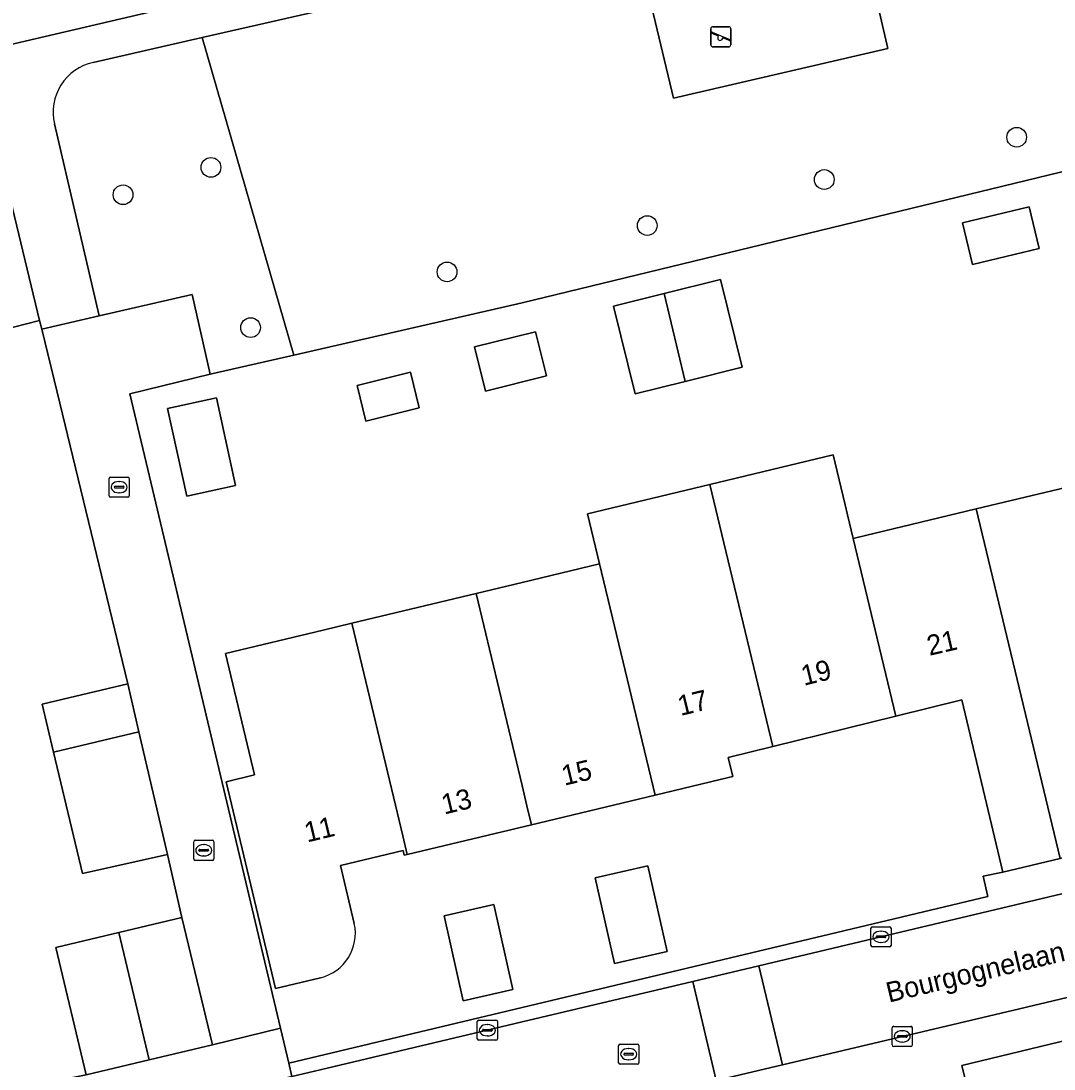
# Model space of a CAD drawing. Extents: x 158455 to 159797, y 387218 to 388672.
# Drawn here: x 159475.1 to 159526.4, y 388260.5 to 388312.5 of the extents above; entities that cross this region are included whole.
import ezdxf

# ---------------------------------------------------------------- set-up
doc = ezdxf.new("R2010")
doc.units = 0
for name, color, linetype in [('IMGEO_Boom', 7, 'Continuous'), ('IMGEO_Erf', 7, 'Continuous'), ('IMGEO_Groenvoorziening', 7, 'Continuous'), ('IMGEO_Kolk', 7, 'Continuous'), ('IMGEO_Muur', 7, 'Continuous'), ('IMGEO_Openbare_ruimte_label', 7, 'Continuous'), ('IMGEO_Pand', 7, 'Continuous'), ('IMGEO_Pand_nummerreeks', 7, 'Continuous'), ('IMGEO_Rijbaan_lokaal_open', 7, 'Continuous'), ('IMGEO_Rioolput', 7, 'Continuous'), ('IMGEO_Speelvoorziening', 7, 'Continuous'), ('IMGEO_Terreindeel_zand', 7, 'Continuous'), ('IMGEO_Voetpad_open', 7, 'Continuous')]:
    doc.layers.add(name, color=color, linetype=linetype)

msp = doc.modelspace()

# ---------------------------------------------------------------- linework, layer by layer
at = {"layer": 'IMGEO_Boom'}
for centre in [(159524.571, 388306.731), (159484.546, 388305.233), (159515.013, 388304.631), (159480.18, 388303.875), (159506.217, 388302.345), (159496.275, 388300.046), (159486.515, 388297.279)]:
    msp.add_circle(centre, 0.489, dxfattribs=at)
at = {"layer": 'IMGEO_Erf'}
for points in [[(159529, 388305.54), (159500, 388298.516), (159488.669, 388295.914), (159484.514, 388294.96), (159480.514, 388293.992), (159481.805, 388288.565), (159488.004, 388262.499), (159488.416, 388260.769), (159500, 388263.529), (159523.144, 388269.043), (159522.907, 388270.043), (159523.89, 388270.249), (159521.84, 388278.802), (159518.566, 388277.992), (159514.877, 388277.078), (159512.451, 388276.478), (159510.246, 388275.932), (159510.47, 388274.998), (159510.249, 388274.945), (159506.606, 388274.072), (159500.469, 388272.6), (159494.296, 388271.119), (159494.147, 388271.084), (159494.092, 388271.313), (159490.98, 388270.569), (159491.667, 388267.692)], [(159476.9, 388294.075), (159476.139, 388297.206), (159476.035, 388297.633), (159474.098, 388297.135), (159472.042, 388296.66), (159454.75, 388293.631)], [(159472.161, 388258.943), (159478.345, 388260.182), (159476.836, 388266.505), (159479.97, 388267.253), (159483.106, 388268.002), (159482.383, 388271.121), (159478.169, 388270.185), (159476.733, 388276.2), (159476.165, 388278.581), (159480.418, 388279.596), (159476.9, 388294.075)], [(159489.992, 388265.008), (159487.757, 388264.474), (159485.297, 388274.733), (159486.706, 388275.07), (159485.262, 388281.099), (159490.125, 388282.265), (159491.542, 388282.605), (159497.716, 388284.085), (159500, 388284.632), (159503.848, 388285.554), (159503.254, 388288.028), (159509.332, 388289.488), (159515.457, 388290.959), (159516.052, 388288.479), (159516.17, 388287.988), (159516.452, 388286.811), (159516.574, 388286.84), (159522.564, 388288.276), (159528.747, 388289.758)]]:
    msp.add_lwpolyline(points, dxfattribs=at)
for points in [[(159522.373, 388300.408), (159521.877, 388302.48), (159525.193, 388303.275), (159525.689, 388301.203)], [(159510.93, 388295.311), (159508.105, 388294.609), (159505.624, 388293.994), (159504.545, 388298.346), (159507.059, 388298.97), (159509.85, 388299.662)], [(159501.215, 388294.88), (159498.188, 388294.13), (159497.643, 388296.324), (159500.67, 388297.075)], [(159494.892, 388293.296), (159492.245, 388292.64), (159491.807, 388294.407), (159494.454, 388295.064)], [(159483.341, 388288.909), (159482.389, 388293.269), (159484.818, 388293.799), (159485.77, 388289.439)], [(159507.206, 388266.31), (159504.598, 388265.717), (159503.633, 388269.959), (159506.242, 388270.552)], [(159499.546, 388264.426), (159497.077, 388263.866), (159496.123, 388268.074), (159498.592, 388268.634)], [(159530.312, 388262.68), (159527.2, 388261.936), (159521.846, 388260.656), (159522.131, 388259.505), (159521.259, 388259.28), (159523.271, 388250.877), (159526.381, 388251.621), (159526.562, 388251.664), (159525.897, 388254.44), (159528.826, 388255.141), (159529.506, 388255.304), (159529.164, 388256.733), (159531.596, 388257.315)]]:
    msp.add_lwpolyline(points, close=True, dxfattribs=at)
msp.add_arc((159489.451, 388267.21), 2.268, 283.8053, 12.2607, dxfattribs=at)
at = {"layer": 'IMGEO_Groenvoorziening'}
for points in [[(159505.638, 388316.582), (159500, 388315.299), (159484.112, 388311.683), (159488.669, 388295.914), (159500, 388298.516), (159529, 388305.54), (159525.544, 388321.096), (159516.717, 388319.096), (159516.453, 388319.036), (159516.345, 388319.012), (159518.166, 388311.136), (159507.524, 388308.662)], [(159454.509, 388302.548), (159464.568, 388304.974), (159463.75, 388308.797), (159483.324, 388313.367), (159482.866, 388315.314), (159461.384, 388310.298), (159462.204, 388306.461), (159453.986, 388304.479)]]:
    msp.add_lwpolyline(points, close=True, dxfattribs=at)
for points in [[(159476.77, 388307.387), (159478.988, 388297.86), (159483.617, 388298.923), (159484.514, 388294.96), (159488.669, 388295.914), (159484.112, 388311.683), (159478.697, 388310.448)], [(159440.507, 388295.202), (159472.691, 388302.925), (159474.098, 388297.135), (159476.035, 388297.633), (159474.581, 388303.617)]]:
    msp.add_lwpolyline(points, dxfattribs=at)
msp.add_arc((159479.245, 388307.966), 2.542, 102.4567, 193.1597, dxfattribs=at)
at = {"layer": 'IMGEO_Kolk'}
for p, q in [((159479.485, 388288.933), (159479.485, 388289.785)), ((159479.56, 388289.859), (159480.412, 388289.859)), ((159480.486, 388289.785), (159480.486, 388288.933)), ((159479.744, 388289.353), (159479.744, 388289.365)), ((159480.182, 388289.316), (159479.784, 388289.316)), ((159479.787, 388289.402), (159480.185, 388289.402)), ((159479.973, 388289.639), (159479.998, 388289.639)), ((159480.228, 388289.365), (159480.228, 388289.353)), ((159480.412, 388288.859), (159479.56, 388288.859)), ((159479.996, 388289.079), (159479.971, 388289.079)), ((159483.689, 388270.907), (159483.689, 388271.759)), ((159483.764, 388271.833), (159484.616, 388271.833)), ((159484.177, 388271.613), (159484.202, 388271.613)), ((159484.69, 388271.759), (159484.69, 388270.907)), ((159483.948, 388271.327), (159483.948, 388271.339)), ((159484.386, 388271.29), (159483.988, 388271.29)), ((159483.991, 388271.376), (159484.389, 388271.376)), ((159484.2, 388271.053), (159484.175, 388271.053)), ((159484.432, 388271.339), (159484.432, 388271.327)), ((159484.616, 388270.833), (159483.764, 388270.833)), ((159517.33, 388266.611), (159517.33, 388267.463)), ((159517.405, 388267.537), (159518.257, 388267.537)), ((159517.818, 388267.317), (159517.843, 388267.317)), ((159518.331, 388267.463), (159518.331, 388266.611)), ((159517.589, 388267.031), (159517.589, 388267.043)), ((159518.027, 388266.994), (159517.629, 388266.994)), ((159517.632, 388267.08), (159518.03, 388267.08)), ((159518.073, 388267.043), (159518.073, 388267.031)), ((159518.257, 388266.537), (159517.405, 388266.537)), ((159517.841, 388266.757), (159517.816, 388266.757)), ((159497.777, 388261.973), (159497.777, 388262.825)), ((159497.852, 388262.899), (159498.704, 388262.899)), ((159498.265, 388262.679), (159498.29, 388262.679)), ((159498.778, 388262.825), (159498.778, 388261.973)), ((159498.036, 388262.393), (159498.036, 388262.405)), ((159498.474, 388262.356), (159498.076, 388262.356)), ((159498.079, 388262.442), (159498.477, 388262.442)), ((159498.288, 388262.119), (159498.263, 388262.119)), ((159498.52, 388262.405), (159498.52, 388262.393)), ((159518.386, 388261.666), (159518.386, 388262.518)), ((159518.461, 388262.592), (159519.313, 388262.592)), ((159518.645, 388262.086), (159518.645, 388262.098)), ((159518.688, 388262.135), (159519.086, 388262.135)), ((159518.874, 388262.372), (159518.899, 388262.372)), ((159519.129, 388262.098), (159519.129, 388262.086)), ((159519.387, 388262.518), (159519.387, 388261.666)), ((159498.704, 388261.899), (159497.852, 388261.899)), ((159519.313, 388261.592), (159518.461, 388261.592)), ((159519.083, 388262.049), (159518.685, 388262.049)), ((159518.897, 388261.812), (159518.872, 388261.812))]:
    msp.add_line(p, q, dxfattribs=at)
for points in [[(159479.485, 388288.933), (159479.485, 388289.785)], [(159479.56, 388289.859), (159480.412, 388289.859)], [(159480.486, 388289.785), (159480.486, 388288.933)], [(159480.412, 388288.859), (159479.56, 388288.859)], [(159483.689, 388270.907), (159483.689, 388271.759)], [(159483.764, 388271.833), (159484.616, 388271.833)], [(159484.69, 388271.759), (159484.69, 388270.907)], [(159484.616, 388270.833), (159483.764, 388270.833)], [(159517.33, 388266.611), (159517.33, 388267.463)], [(159517.405, 388267.537), (159518.257, 388267.537)], [(159518.331, 388267.463), (159518.331, 388266.611)], [(159518.257, 388266.537), (159517.405, 388266.537)], [(159497.777, 388261.973), (159497.777, 388262.825)], [(159497.852, 388262.899), (159498.704, 388262.899)], [(159498.778, 388262.825), (159498.778, 388261.973)], [(159518.386, 388261.666), (159518.386, 388262.518)], [(159518.461, 388262.592), (159519.313, 388262.592)], [(159519.387, 388262.518), (159519.387, 388261.666)], [(159498.704, 388261.899), (159497.852, 388261.899)], [(159519.313, 388261.592), (159518.461, 388261.592)]]:
    msp.add_lwpolyline(points, dxfattribs=at)
for centre, radius, start, end in [((159479.562, 388289.783), 0.0765, 91.552, 178.448), ((159479.562, 388289.783), 0.0765, 91.552, 178.448), ((159480.41, 388289.783), 0.0765, 1.552, 88.448), ((159480.41, 388289.783), 0.0765, 1.552, 88.448), ((159479.784, 388289.362), 0.0403, 85.8775, 175.7526), ((159479.781, 388289.352), 0.0366, 178.938, 274.7102), ((159480.185, 388289.359), 0.043, 264.8664, 352.4533), ((159480.189, 388289.364), 0.0386, 1.7309, 96.639), ((159479.562, 388288.935), 0.0765, 181.552, 268.448), ((159479.562, 388288.935), 0.0765, 181.552, 268.448), ((159480.41, 388288.935), 0.0765, 271.552, 358.448), ((159480.41, 388288.935), 0.0765, 271.552, 358.448), ((159483.766, 388271.757), 0.0765, 91.552, 178.448), ((159483.766, 388271.757), 0.0765, 91.552, 178.448), ((159484.614, 388271.757), 0.0765, 1.552, 88.448), ((159484.614, 388271.757), 0.0765, 1.552, 88.448), ((159483.988, 388271.336), 0.0403, 85.8775, 175.7526), ((159483.985, 388271.326), 0.0366, 178.938, 274.7102), ((159484.389, 388271.333), 0.043, 264.8664, 352.4533), ((159484.393, 388271.338), 0.0386, 1.7309, 96.639), ((159483.766, 388270.909), 0.0765, 181.552, 268.448), ((159483.766, 388270.909), 0.0765, 181.552, 268.448), ((159484.614, 388270.909), 0.0765, 271.552, 358.448), ((159484.614, 388270.909), 0.0765, 271.552, 358.448), ((159517.407, 388267.461), 0.0765, 91.552, 178.448), ((159517.407, 388267.461), 0.0765, 91.552, 178.448), ((159518.255, 388267.461), 0.0765, 1.552, 88.448), ((159518.255, 388267.461), 0.0765, 1.552, 88.448), ((159517.629, 388267.04), 0.0403, 85.8775, 175.7526), ((159517.626, 388267.03), 0.0366, 178.938, 274.7102), ((159518.03, 388267.037), 0.043, 264.8664, 352.4533), ((159518.034, 388267.042), 0.0386, 1.7309, 96.639), ((159517.407, 388266.613), 0.0765, 181.552, 268.448), ((159517.407, 388266.613), 0.0765, 181.552, 268.448), ((159518.255, 388266.613), 0.0765, 271.552, 358.448), ((159518.255, 388266.613), 0.0765, 271.552, 358.448), ((159497.854, 388262.823), 0.0765, 91.552, 178.448), ((159497.854, 388262.823), 0.0765, 91.552, 178.448), ((159498.702, 388262.823), 0.0765, 1.552, 88.448), ((159498.702, 388262.823), 0.0765, 1.552, 88.448), ((159498.076, 388262.402), 0.0403, 85.8775, 175.7526), ((159498.073, 388262.392), 0.0366, 178.938, 274.7102), ((159498.477, 388262.399), 0.043, 264.8664, 352.4533), ((159498.481, 388262.404), 0.0386, 1.7309, 96.639), ((159518.463, 388262.516), 0.0765, 91.552, 178.448), ((159518.463, 388262.516), 0.0765, 91.552, 178.448), ((159518.685, 388262.095), 0.0403, 85.8775, 175.7526), ((159519.09, 388262.097), 0.0386, 1.7309, 96.639), ((159519.311, 388262.516), 0.0765, 1.552, 88.448), ((159519.311, 388262.516), 0.0765, 1.552, 88.448), ((159497.854, 388261.975), 0.0765, 181.552, 268.448), ((159497.854, 388261.975), 0.0765, 181.552, 268.448), ((159498.702, 388261.975), 0.0765, 271.552, 358.448), ((159498.702, 388261.975), 0.0765, 271.552, 358.448), ((159518.463, 388261.668), 0.0765, 181.552, 268.448), ((159518.463, 388261.668), 0.0765, 181.552, 268.448), ((159518.682, 388262.085), 0.0366, 178.938, 274.7102), ((159519.086, 388262.092), 0.043, 264.8664, 352.4533), ((159519.311, 388261.668), 0.0765, 271.552, 358.448), ((159519.311, 388261.668), 0.0765, 271.552, 358.448)]:
    msp.add_arc(centre, radius, start, end, dxfattribs=at)
for centre, major_axis, ratio, start_param, end_param in [((159479.972, 388289.359), (-0.387, 0.002), 0.722429, 4.712389, 7.853982), ((159479.997, 388289.359), (-0.39, 0.002), 0.717154, 1.570796, 4.712389), ((159484.176, 388271.333), (-0.387, 0.002), 0.722429, 4.712389, 7.853982), ((159484.201, 388271.333), (-0.39, 0.002), 0.717154, 1.570796, 4.712389), ((159517.817, 388267.037), (-0.387, 0.002), 0.722429, 4.712389, 7.853982), ((159517.842, 388267.037), (-0.39, 0.002), 0.717154, 1.570796, 4.712389), ((159498.264, 388262.399), (-0.387, 0.002), 0.722429, 4.712389, 7.853982), ((159498.289, 388262.399), (-0.39, 0.002), 0.717154, 1.570796, 4.712389), ((159518.873, 388262.092), (-0.387, 0.002), 0.722429, 4.712389, 7.853982), ((159518.898, 388262.092), (-0.39, 0.002), 0.717154, 1.570796, 4.712389)]:
    msp.add_ellipse(centre, major_axis=major_axis, ratio=ratio, start_param=start_param, end_param=end_param, dxfattribs=at)
at = {"layer": 'IMGEO_Muur'}
msp.add_lwpolyline([(159482.383, 388271.121), (159483.106, 388268.002)], dxfattribs=at)
at = {"layer": 'IMGEO_Pand'}
for points in [[(159521.877, 388302.48), (159522.373, 388300.408), (159525.689, 388301.203), (159525.193, 388303.275)], [(159507.059, 388298.97), (159508.105, 388294.609), (159510.93, 388295.311), (159509.85, 388299.662)], [(159507.059, 388298.97), (159504.545, 388298.346), (159505.624, 388293.994), (159508.105, 388294.609)], [(159497.643, 388296.324), (159498.188, 388294.13), (159501.215, 388294.88), (159500.67, 388297.075)], [(159491.807, 388294.407), (159492.245, 388292.64), (159494.892, 388293.296), (159494.454, 388295.064)], [(159483.341, 388288.909), (159485.77, 388289.439), (159484.818, 388293.799), (159482.389, 388293.269)], [(159516.452, 388286.811), (159516.17, 388287.988), (159516.052, 388288.479), (159515.457, 388290.959), (159509.332, 388289.488), (159509.926, 388287.011), (159512.451, 388276.478), (159514.877, 388277.078), (159518.566, 388277.992)], [(159522.564, 388288.276), (159526.725, 388270.928), (159529.561, 388271.608), (159528.214, 388277.229), (159531.559, 388278.031), (159528.747, 388289.758)], [(159509.926, 388287.011), (159509.332, 388289.488), (159503.254, 388288.028), (159503.848, 388285.554), (159506.606, 388274.072), (159510.249, 388274.945), (159510.47, 388274.998), (159510.246, 388275.932), (159512.451, 388276.478)], [(159522.564, 388288.276), (159516.574, 388286.84), (159516.452, 388286.811), (159518.566, 388277.992), (159521.84, 388278.802), (159523.89, 388270.249), (159526.725, 388270.928)], [(159503.848, 388285.554), (159500, 388284.632), (159497.716, 388284.085), (159500, 388274.555), (159500.245, 388273.534), (159500.469, 388272.6), (159506.606, 388274.072)], [(159497.716, 388284.085), (159491.542, 388282.605), (159493.71, 388273.564), (159494.072, 388272.053), (159494.296, 388271.119), (159500.469, 388272.6), (159500.245, 388273.534), (159500, 388274.555)], [(159476.733, 388276.2), (159480.971, 388277.211), (159480.418, 388279.596), (159476.165, 388278.581)], [(159476.733, 388276.2), (159478.169, 388270.185), (159482.383, 388271.121), (159480.971, 388277.211)], [(159504.598, 388265.717), (159507.206, 388266.31), (159506.242, 388270.552), (159503.633, 388269.959)], [(159497.077, 388263.866), (159499.546, 388264.426), (159498.592, 388268.634), (159496.123, 388268.074)], [(159481.478, 388260.93), (159484.616, 388261.679), (159483.106, 388268.002), (159479.97, 388267.253)], [(159481.478, 388260.93), (159479.97, 388267.253), (159476.836, 388266.505), (159478.345, 388260.182)]]:
    msp.add_lwpolyline(points, close=True, dxfattribs=at)
for points in [[(159491.542, 388282.605), (159490.125, 388282.265), (159485.262, 388281.099), (159486.706, 388275.07), (159485.297, 388274.733), (159487.757, 388264.474), (159489.992, 388265.008)], [(159491.667, 388267.692), (159490.98, 388270.569), (159494.092, 388271.313), (159494.147, 388271.084), (159494.296, 388271.119), (159494.072, 388272.053), (159493.71, 388273.564), (159491.542, 388282.605)]]:
    msp.add_lwpolyline(points, dxfattribs=at)
msp.add_arc((159489.451, 388267.21), 2.268, 283.8053, 12.2607, dxfattribs=at)
at = {"layer": 'IMGEO_Rijbaan_lokaal_open'}
msp.add_lwpolyline([(159550.787, 388274.859), (159522.832, 388268.224), (159511.769, 388265.6), (159512.933, 388260.681), (159524.704, 388263.467), (159552.008, 388269.951)], dxfattribs=at)
for points in [[(159512.933, 388260.681), (159511.769, 388265.6), (159508.481, 388264.82), (159509.644, 388259.902)], [(159509.644, 388259.902), (159508.481, 388264.82), (159500, 388262.808), (159490.26, 388260.498), (159488.572, 388260.103), (159481.212, 388258.381), (159477.821, 388257.592), (159462.927, 388254.127), (159464.106, 388249.196), (159464.987, 388249.407), (159467.544, 388250), (159480.201, 388252.935), (159500, 388257.619)]]:
    msp.add_lwpolyline(points, close=True, dxfattribs=at)
at = {"layer": 'IMGEO_Rioolput'}
for p, q in [((159504.798, 388260.785), (159504.798, 388261.637)), ((159504.873, 388261.711), (159505.725, 388261.711)), ((159505.799, 388261.637), (159505.799, 388260.785)), ((159505.057, 388261.205), (159505.057, 388261.217)), ((159505.495, 388261.168), (159505.097, 388261.168)), ((159505.1, 388261.254), (159505.498, 388261.254)), ((159505.286, 388261.491), (159505.311, 388261.491)), ((159505.541, 388261.217), (159505.541, 388261.205)), ((159505.725, 388260.711), (159504.873, 388260.711)), ((159505.309, 388260.931), (159505.284, 388260.931))]:
    msp.add_line(p, q, dxfattribs=at)
for points in [[(159504.798, 388260.785), (159504.798, 388261.637)], [(159504.873, 388261.711), (159505.725, 388261.711)], [(159505.799, 388261.637), (159505.799, 388260.785)], [(159505.725, 388260.711), (159504.873, 388260.711)]]:
    msp.add_lwpolyline(points, dxfattribs=at)
for centre, radius, start, end in [((159504.875, 388261.635), 0.0765, 91.552, 178.448), ((159504.875, 388261.635), 0.0765, 91.552, 178.448), ((159505.723, 388261.635), 0.0765, 1.552, 88.448), ((159505.723, 388261.635), 0.0765, 1.552, 88.448), ((159505.097, 388261.214), 0.0403, 85.8775, 175.7526), ((159505.094, 388261.204), 0.0366, 178.938, 274.7102), ((159505.498, 388261.211), 0.043, 264.8664, 352.4533), ((159505.502, 388261.216), 0.0386, 1.7309, 96.639), ((159504.875, 388260.787), 0.0765, 181.552, 268.448), ((159504.875, 388260.787), 0.0765, 181.552, 268.448), ((159505.723, 388260.787), 0.0765, 271.552, 358.448), ((159505.723, 388260.787), 0.0765, 271.552, 358.448)]:
    msp.add_arc(centre, radius, start, end, dxfattribs=at)
for centre, major_axis, ratio, start_param, end_param in [((159505.285, 388261.211), (-0.387, 0.002), 0.722429, 4.712389, 7.853982), ((159505.31, 388261.211), (-0.39, 0.002), 0.717154, 1.570796, 4.712389)]:
    msp.add_ellipse(centre, major_axis=major_axis, ratio=ratio, start_param=start_param, end_param=end_param, dxfattribs=at)
at = {"layer": 'IMGEO_Speelvoorziening'}
for p, q in [((159509.376, 388311.318), (159509.376, 388312.118)), ((159509.376, 388312.118), (159509.376, 388311.318)), ((159509.476, 388312.218), (159510.266, 388312.218)), ((159510.266, 388312.218), (159509.476, 388312.218)), ((159510.366, 388312.118), (159510.366, 388311.318)), ((159510.366, 388311.318), (159510.366, 388312.118)), ((159509.759, 388311.746), (159509.42, 388311.883)), ((159509.445, 388311.943), (159510.321, 388311.59)), ((159510.297, 388311.53), (159509.957, 388311.667)), ((159510.266, 388311.218), (159509.476, 388311.218)), ((159509.476, 388311.218), (159510.266, 388311.218))]:
    msp.add_line(p, q, dxfattribs=at)
for centre, radius, start, end in [((159509.476, 388312.118), 0.1, 90, 180), ((159509.476, 388312.118), 0.1, 90, 180), ((159510.266, 388312.118), 0.1, 0, 90), ((159510.266, 388312.118), 0.1, 360, 90), ((159509.433, 388311.913), 0.0327, 68.078, 248.078), ((159509.838, 388311.656), 0.12, 130.9928, 5.1632), ((159510.309, 388311.56), 0.0327, 248.078, 68.078), ((159509.476, 388311.318), 0.1, 180, 270), ((159509.476, 388311.318), 0.1, 180, 270), ((159510.266, 388311.318), 0.1, 270, 0), ((159510.266, 388311.318), 0.1, 270, 0)]:
    msp.add_arc(centre, radius, start, end, dxfattribs=at)
at = {"layer": 'IMGEO_Terreindeel_zand'}
msp.add_lwpolyline([(159516.345, 388319.012), (159507.723, 388317.057), (159505.973, 388316.659), (159505.858, 388316.632), (159505.638, 388316.582), (159507.524, 388308.662), (159518.166, 388311.136)], close=True, dxfattribs=at)
at = {"layer": 'IMGEO_Voetpad_open'}
for points in [[(159478.697, 388310.448), (159484.112, 388311.683), (159500, 388315.299)], [(159483.324, 388313.367), (159463.75, 388308.797), (159464.568, 388304.974), (159454.509, 388302.548), (159407.323, 388291.168), (159406.139, 388296.127), (159404.423, 388295.775), (159405.691, 388290.187), (159403.47, 388286.132), (159378.895, 388280.268), (159379.398, 388278.392), (159387.541, 388280.349), (159405.524, 388284.671)], [(159474.581, 388303.617), (159476.035, 388297.633), (159476.139, 388297.206), (159478.988, 388297.86), (159476.77, 388307.387)], [(159553.431, 388276.068), (159551.59, 388275.674), (159548.586, 388274.98), (159548.555, 388275.105), (159534.536, 388271.789), (159533.216, 388271.378), (159530.816, 388270.817), (159530.56, 388271.848), (159529.561, 388271.608), (159526.725, 388270.928), (159523.89, 388270.249), (159522.907, 388270.043), (159523.144, 388269.043), (159500, 388263.529), (159488.416, 388260.769), (159488.572, 388260.103), (159490.26, 388260.498), (159500, 388262.808), (159508.481, 388264.82), (159511.769, 388265.6), (159522.832, 388268.224), (159550.787, 388274.859)], [(159552.008, 388269.951), (159524.704, 388263.467), (159512.933, 388260.681), (159509.644, 388259.902), (159500, 388257.619), (159480.201, 388252.935), (159467.544, 388250), (159464.987, 388249.407), (159464.106, 388249.196), (159454.381, 388246.872), (159452.651, 388250), (159444.979, 388263.867), (159438.892, 388274.731)], [(159488.572, 388260.103), (159488.416, 388260.769), (159488.004, 388262.499), (159484.616, 388261.679), (159481.478, 388260.93), (159478.345, 388260.182), (159472.161, 388258.943), (159459.73, 388255.976)], [(159491.759, 388253.548), (159495.101, 388254.402), (159498.702, 388255.145), (159500, 388255.448), (159501.992, 388255.913), (159502.307, 388254.692), (159503.28, 388254.966), (159506.168, 388255.658), (159509.055, 388256.349), (159508.776, 388257.517), (159515.183, 388259.06), (159515.462, 388257.892), (159518.36, 388258.586), (159521.259, 388259.28), (159522.131, 388259.505), (159521.846, 388260.656), (159527.2, 388261.936)]]:
    msp.add_lwpolyline(points, dxfattribs=at)
msp.add_lwpolyline([(159481.805, 388288.565), (159480.514, 388293.992), (159484.514, 388294.96), (159483.617, 388298.923), (159478.988, 388297.86), (159476.139, 388297.206), (159476.9, 388294.075), (159480.418, 388279.596), (159480.971, 388277.211), (159482.383, 388271.121), (159483.106, 388268.002), (159484.616, 388261.679), (159488.004, 388262.499)], close=True, dxfattribs=at)
msp.add_arc((159479.245, 388307.966), 2.542, 102.4567, 193.1597, dxfattribs=at)

# ---------------------------------------------------------------- texts
at = {"layer": 'IMGEO_Openbare_ruimte_label'}
msp.add_text('Bourgognelaan', height=1, rotation=13.3553, dxfattribs=at).set_placement((159518.22, 388263.766))
at = {"layer": 'IMGEO_Pand_nummerreeks'}
for s, rotation, p in [('21', 12.8973, (159520.239, 388280.985)), ('19', 13.751, (159513.998, 388279.496)), ('17', 13.751, (159507.873, 388277.996)), ('15', 13.4874, (159502.099, 388274.533)), ('13', 13.4932, (159496.132, 388273.102)), ('11', 13.4473, (159489.321, 388271.715))]:
    msp.add_text(s, height=1, rotation=rotation, dxfattribs=at).set_placement(p)

doc.saveas('drawing.dxf')
